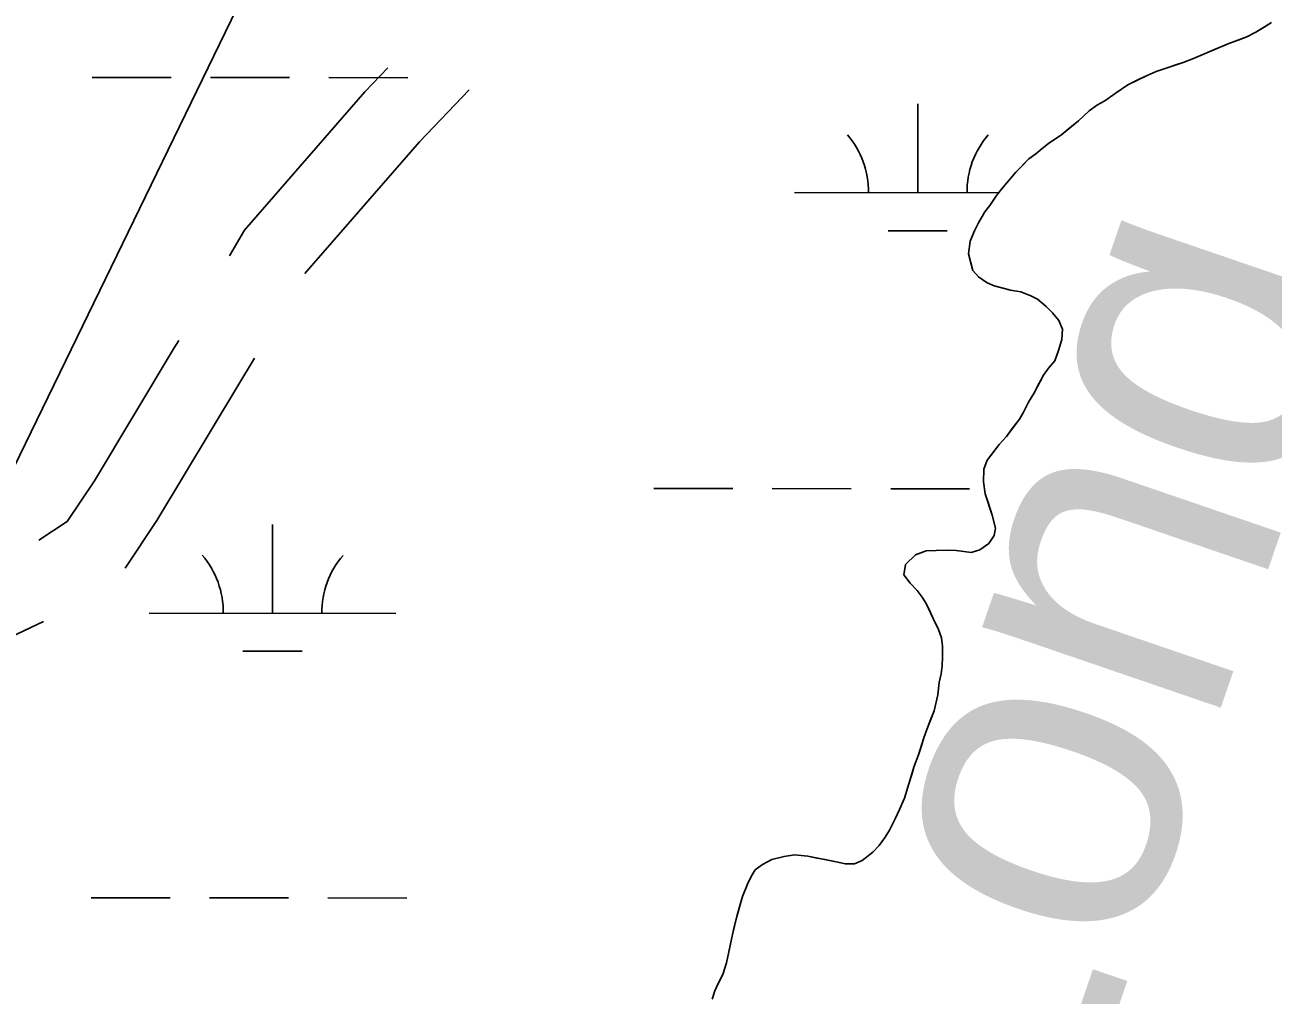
# Model space of a CAD drawing. Extents: x 3148686 to 3186545, y 916144 to 941516.
# Drawn here: x 3155629 to 3156135, y 927102 to 927495 of the extents above; entities that cross this region are included whole.
import ezdxf

# ---------------------------------------------------------------- set-up
doc = ezdxf.new("R2010")
doc.units = 0
for name, color, linetype in [('V-RIVR-IDEN', 7, 'Continuous'), ('V-ROAD-CNTR', 7, 'Continuous'), ('V-SITE-VEGE', 7, 'Continuous'), ('V-TOPO-BNDY', 7, 'Continuous'), ('V-TOPO-SHOR', 7, 'Continuous'), ('V-WETL-SWMP', 7, 'Continuous')]:
    doc.layers.add(name, color=color, linetype=linetype)

msp = doc.modelspace()

# ---------------------------------------------------------------- linework, layer by layer
at = {"layer": 'V-ROAD-CNTR'}
for points in [[(3155711.63, 927401.87), (3155717.84, 927412.27), (3155766.53, 927468.3), (3155775.9, 927478.09)], [(3155742.28, 927394.65), (3155788.69, 927448.07), (3155808.85, 927469.11)], [(3155634.44, 927286.56), (3155645.92, 927294.14), (3155656.89, 927310.56), (3155689.31, 927364.49), (3155691.13, 927367.54)], [(3155669.35, 927275.21), (3155682.23, 927294.49), (3155715.04, 927349.08), (3155721.77, 927360.34)], [(3155554.72, 927198.4), (3155558.44, 927203.81), (3155567.25, 927213.94), (3155578.6, 927223.54), (3155607.13, 927239.71), (3155636.23, 927253.47)]]:
    msp.add_lwpolyline(points, dxfattribs=at)
at = {"layer": 'V-SITE-VEGE'}
for p, q in [((3156127.84, 927492.59), (3156134.21, 927496.43)), ((3156116.88, 927487.94), (3156124.26, 927490.57)), ((3156124.26, 927490.57), (3156127.84, 927492.59)), ((3156102.53, 927481.86), (3156116.88, 927487.94)), ((3156087.38, 927476.58), (3156098.35, 927480.23)), ((3156098.35, 927480.23), (3156102.53, 927481.86)), ((3156076.02, 927471.12), (3156083.79, 927474.96)), ((3156083.79, 927474.96), (3156087.38, 927476.58)), ((3156070.85, 927467.69), (3156076.02, 927471.12)), ((3156063.68, 927463.05), (3156066.67, 927464.67)), ((3156066.67, 927464.67), (3156070.85, 927467.69)), ((3156055.93, 927456.62), (3156060.3, 927460.63)), ((3156060.3, 927460.63), (3156063.68, 927463.05)), ((3156049.17, 927450.98), (3156055.93, 927456.62)), ((3156043.79, 927447.35), (3156049.17, 927450.98)), ((3156038.63, 927443.13), (3156041.21, 927445.34)), ((3156041.21, 927445.34), (3156043.79, 927447.35)), ((3156030.48, 927435.69), (3156035.84, 927441.12)), ((3156035.84, 927441.12), (3156038.63, 927443.13)), ((3156024.72, 927428.86), (3156030.48, 927435.69)), ((3156019.97, 927422.24), (3156022.74, 927426.26)), ((3156022.74, 927426.26), (3156024.72, 927428.86)), ((3156015.41, 927415.23), (3156017.98, 927419.63)), ((3156017.98, 927419.63), (3156019.97, 927422.24)), ((3156013.83, 927412.02), (3156015.41, 927415.23)), ((3156012.06, 927407.81), (3156013.83, 927412.02)), ((3156011.29, 927402.62), (3156012.06, 927407.81)), ((3156013.13, 927395.83), (3156011.29, 927402.62)), ((3156015.34, 927393.25), (3156013.13, 927395.83)), ((3156018.95, 927390.87), (3156015.34, 927393.25)), ((3156021.75, 927389.69), (3156018.95, 927390.87)), ((3156028.36, 927387.93), (3156021.75, 927389.69)), ((3156032.56, 927387.16), (3156028.36, 927387.93)), ((3156036.56, 927385.58), (3156032.56, 927387.16)), ((3156039.37, 927384.2), (3156036.56, 927385.58)), ((3156042.78, 927381.22), (3156039.37, 927384.2)), ((3156045.39, 927378.64), (3156042.78, 927381.22)), ((3156048.01, 927375.66), (3156045.39, 927378.64)), ((3156049.43, 927372.07), (3156048.01, 927375.66)), ((3156049.25, 927367.87), (3156049.43, 927372.07)), ((3156046.3, 927359.27), (3156047.88, 927363.47)), ((3156047.88, 927363.47), (3156049.25, 927367.87)), ((3156043.72, 927356.25), (3156046.3, 927359.27)), ((3156037.79, 927346.03), (3156041.74, 927353.45)), ((3156041.74, 927353.45), (3156043.72, 927356.25)), ((3156035.61, 927342.42), (3156037.79, 927346.03)), ((3156032.06, 927335.61), (3156033.64, 927338.41)), ((3156033.64, 927338.41), (3156035.61, 927342.42)), ((3156026.7, 927328.58), (3156032.06, 927335.61)), ((3156023.73, 927325.37), (3156026.7, 927328.58)), ((3156018.97, 927318.95), (3156023.73, 927325.37)), ((3156017.59, 927315.35), (3156018.97, 927318.95)), ((3156017.42, 927310.15), (3156017.59, 927315.35)), ((3156018.05, 927305.36), (3156017.42, 927310.15)), ((3156020.9, 927296.59), (3156018.05, 927305.36)), ((3156022.32, 927291.4), (3156020.9, 927296.59)), ((3156019.56, 927285.19), (3156021.74, 927288.4)), ((3156021.74, 927288.4), (3156022.32, 927291.4)), ((3155998.2, 927282.27), (3156003.4, 927282.5)), ((3156003.4, 927282.5), (3156006.4, 927282.32)), ((3156012.39, 927281.55), (3156015.98, 927282.57)), ((3156015.98, 927282.57), (3156019.56, 927285.19)), ((3155985.85, 927276.6), (3155989.82, 927280.62)), ((3155989.82, 927280.62), (3155994.21, 927282.25)), ((3155994.21, 927282.25), (3155998.2, 927282.27)), ((3156006.4, 927282.32), (3156012.39, 927281.55)), ((3155985.08, 927272.41), (3155985.85, 927276.6)), ((3155987.69, 927269.02), (3155985.08, 927272.41)), ((3155990.51, 927266.04), (3155987.69, 927269.02)), ((3155992.52, 927263.46), (3155990.51, 927266.04)), ((3155994.13, 927260.87), (3155992.52, 927263.46)), ((3155996.96, 927254.69), (3155994.13, 927260.87)), ((3155999.19, 927250.31), (3155996.96, 927254.69)), ((3156000.41, 927246.92), (3155999.19, 927250.31)), ((3156000.82, 927243.53), (3156000.41, 927246.92)), ((3156000.85, 927239.13), (3156000.82, 927243.53)), ((3156000.67, 927235.54), (3156000.85, 927239.13)), ((3155999.51, 927228.74), (3156000.29, 927232.34)), ((3156000.29, 927232.34), (3156000.67, 927235.54)), ((3155998.94, 927223.74), (3155999.51, 927228.74)), ((3155997.38, 927217.34), (3155998.94, 927223.74)), ((3155994.43, 927209.73), (3155997.38, 927217.34)), ((3155993.25, 927206.32), (3155994.43, 927209.73)), ((3155991.09, 927199.52), (3155993.25, 927206.32)), ((3155989.32, 927194.91), (3155991.09, 927199.52)), ((3155985.4, 927181.9), (3155989.32, 927194.91)), ((3155983.43, 927177.3), (3155985.4, 927181.9)), ((3155981.65, 927173.49), (3155983.43, 927177.3)), ((3155979.28, 927168.88), (3155981.65, 927173.49)), ((3155975.12, 927162.67), (3155977.5, 927166.08)), ((3155977.5, 927166.08), (3155979.28, 927168.88)), ((3155972.54, 927160.05), (3155975.12, 927162.67)), ((3155927.82, 927155), (3155931.6, 927157.02)), ((3155931.6, 927157.02), (3155936.59, 927158.25)), ((3155936.59, 927158.25), (3155940.78, 927158.87)), ((3155940.78, 927158.87), (3155946.18, 927158.3)), ((3155946.18, 927158.3), (3155958.38, 927155.98)), ((3155958.38, 927155.98), (3155961.38, 927155.19)), ((3155965.18, 927155.22), (3155968.17, 927156.63)), ((3155968.17, 927156.63), (3155972.54, 927160.05)), ((3155923.25, 927150.18), (3155924.83, 927152.79)), ((3155924.83, 927152.79), (3155927.82, 927155)), ((3155961.38, 927155.19), (3155965.18, 927155.22)), ((3155919.7, 927141.97), (3155921.67, 927146.97)), ((3155921.67, 927146.97), (3155923.25, 927150.18)), ((3155917.35, 927133.96), (3155919.7, 927141.97)), ((3155915.6, 927126.56), (3155917.35, 927133.96)), ((3155913.26, 927115.16), (3155915.6, 927126.56)), ((3155909.92, 927106.95), (3155911.7, 927110.36)), ((3155911.7, 927110.36), (3155913.26, 927115.16)), ((3155908.54, 927103.74), (3155909.92, 927106.95)), ((3155907.36, 927100.34), (3155908.54, 927103.74))]:
    msp.add_line(p, q, dxfattribs=at)
at = {"layer": 'V-TOPO-BNDY'}
msp.add_line((3155483.29, 927026.23), (3156975.69, 930095.57), dxfattribs=at)
at = {"layer": 'V-TOPO-SHOR'}
for points in [[(3156017.42, 927310.15), (3156017.59, 927315.35), (3156018.97, 927318.95), (3156020.95, 927321.56), (3156023.73, 927325.37), (3156026.7, 927328.58), (3156029.08, 927331.8), (3156032.06, 927335.61), (3156033.64, 927338.41), (3156035.61, 927342.42), (3156037.79, 927346.03), (3156039.96, 927350.24), (3156041.74, 927353.45), (3156043.72, 927356.25), (3156046.3, 927359.27), (3156047.88, 927363.47), (3156049.25, 927367.87), (3156049.43, 927372.07), (3156048.01, 927375.66), (3156045.39, 927378.64), (3156042.78, 927381.22), (3156039.37, 927384.2), (3156036.56, 927385.58), (3156032.56, 927387.16), (3156028.36, 927387.93), (3156025.36, 927388.71), (3156021.75, 927389.69), (3156018.95, 927390.87), (3156015.34, 927393.25), (3156013.13, 927395.83), (3156012.11, 927399.42), (3156011.29, 927402.62), (3156012.06, 927407.81), (3156013.83, 927412.02), (3156015.41, 927415.23), (3156017.98, 927419.63), (3156019.97, 927422.24), (3156022.74, 927426.26), (3156024.72, 927428.86), (3156026.91, 927431.47), (3156030.48, 927435.69), (3156033.26, 927438.5), (3156035.84, 927441.12), (3156038.63, 927443.13), (3156041.21, 927445.34), (3156043.79, 927447.35), (3156049.17, 927450.98), (3156052.55, 927453.8), (3156055.93, 927456.62), (3156060.3, 927460.64), (3156063.68, 927463.05), (3156066.67, 927464.67), (3156070.85, 927467.69), (3156076.02, 927471.12), (3156080.81, 927473.54), (3156083.79, 927474.96), (3156087.38, 927476.58), (3156092.36, 927478.2), (3156095.36, 927479.22), (3156098.35, 927480.23), (3156102.53, 927481.86), (3156107.31, 927483.88), (3156111.1, 927485.5), (3156116.88, 927487.94), (3156120.67, 927489.35), (3156124.26, 927490.58), (3156127.84, 927492.59), (3156131.23, 927494.61), (3156134.21, 927496.43)], [(3155907.36, 927100.34), (3155908.54, 927103.74), (3155909.92, 927106.95), (3155911.7, 927110.36), (3155913.26, 927115.16), (3155914.43, 927120.76), (3155915.6, 927126.56), (3155916.38, 927129.76), (3155917.35, 927133.96), (3155918.53, 927137.77), (3155919.7, 927141.97), (3155921.67, 927146.97), (3155923.25, 927150.18), (3155924.83, 927152.79), (3155927.82, 927155), (3155931.6, 927157.02), (3155936.59, 927158.25), (3155940.78, 927158.87), (3155946.18, 927158.3), (3155949.98, 927157.53), (3155953.18, 927156.95), (3155958.38, 927155.98), (3155961.38, 927155.19), (3155965.18, 927155.22), (3155968.17, 927156.63), (3155972.54, 927160.05), (3155975.12, 927162.67), (3155977.5, 927166.08), (3155979.28, 927168.88), (3155981.65, 927173.49), (3155983.43, 927177.3), (3155985.4, 927181.9), (3155986.97, 927187.31), (3155988.34, 927191.51), (3155989.32, 927194.91), (3155991.09, 927199.52), (3155992.27, 927203.12), (3155993.25, 927206.33), (3155994.43, 927209.73), (3155995.61, 927212.93), (3155997.38, 927217.34), (3155998.94, 927223.74), (3155999.51, 927228.74), (3156000.29, 927232.34), (3156000.67, 927235.54), (3156000.85, 927239.13), (3156000.82, 927243.53), (3156000.41, 927246.92), (3155999.19, 927250.31), (3155996.96, 927254.69), (3155995.75, 927257.48), (3155994.13, 927260.87), (3155992.52, 927263.46), (3155990.51, 927266.04), (3155987.69, 927269.02), (3155985.08, 927272.41), (3155985.85, 927276.6), (3155989.82, 927280.62), (3155994.21, 927282.25), (3155998.2, 927282.27), (3156003.4, 927282.5), (3156006.4, 927282.32), (3156009.39, 927281.94), (3156012.39, 927281.55), (3156015.98, 927282.57), (3156019.56, 927285.19), (3156021.74, 927288.4), (3156022.32, 927291.4), (3156020.9, 927296.59), (3156019.27, 927301.77), (3156018.05, 927305.36), (3156017.42, 927310.15)]]:
    msp.add_lwpolyline(points, dxfattribs=at)
at = {"layer": 'V-WETL-SWMP'}
for p, q in [((3155655.97, 927474.2), (3155687.97, 927474.17)), ((3155703.97, 927474.15), (3155735.97, 927474.12)), ((3155751.97, 927474.1), (3155783.97, 927474.07)), ((3155990.76, 927427.42), (3155990.8, 927463.42)), ((3155940.76, 927427.47), (3156023.6, 927427.38)), ((3155978.75, 927412), (3156002.75, 927411.97)), ((3155883.79, 927307.46), (3155915.79, 927307.43)), ((3155931.79, 927307.41), (3155963.79, 927307.38)), ((3155979.79, 927307.36), (3156011.79, 927307.33)), ((3155729.15, 927256.88), (3155729.19, 927292.88)), ((3155679.15, 927256.93), (3155779.15, 927256.83)), ((3155717.13, 927241.46), (3155741.13, 927241.44)), ((3155655.62, 927141.53), (3155687.62, 927141.49)), ((3155703.62, 927141.48), (3155735.62, 927141.44)), ((3155751.62, 927141.43), (3155783.62, 927141.39))]:
    msp.add_line(p, q, dxfattribs=at)
msp.add_lwpolyline([(3155907.36, 927100.34), (3155908.54, 927103.74), (3155909.92, 927106.95), (3155911.7, 927110.36), (3155913.27, 927115.16), (3155914.43, 927120.76), (3155915.6, 927126.56), (3155916.38, 927129.76), (3155917.35, 927133.96), (3155918.53, 927137.77), (3155919.7, 927141.97), (3155921.67, 927146.97), (3155923.25, 927150.18), (3155924.83, 927152.79), (3155927.82, 927155), (3155931.6, 927157.02), (3155936.59, 927158.25), (3155940.78, 927158.87), (3155946.18, 927158.3), (3155949.98, 927157.53), (3155953.18, 927156.95), (3155958.38, 927155.98), (3155961.38, 927155.2), (3155965.18, 927155.22), (3155968.17, 927156.63), (3155972.54, 927160.05), (3155975.12, 927162.67), (3155977.5, 927166.08), (3155979.28, 927168.88), (3155981.65, 927173.49), (3155983.43, 927177.3), (3155985.4, 927181.91), (3155986.97, 927187.31), (3155988.34, 927191.51), (3155989.32, 927194.91), (3155991.09, 927199.52), (3155992.27, 927203.12), (3155993.25, 927206.32), (3155994.43, 927209.73), (3155995.61, 927212.93), (3155997.38, 927217.34), (3155998.94, 927223.74), (3155999.51, 927228.74), (3156000.29, 927232.34), (3156000.67, 927235.54), (3156000.85, 927239.13), (3156000.83, 927243.53), (3156000.41, 927246.92), (3155999.19, 927250.31), (3155996.96, 927254.69), (3155995.75, 927257.48), (3155994.13, 927260.87), (3155992.52, 927263.46), (3155990.51, 927266.04), (3155987.69, 927269.02), (3155985.08, 927272.41), (3155985.85, 927276.6), (3155989.82, 927280.62), (3155994.21, 927282.25), (3155998.2, 927282.27), (3156003.4, 927282.5), (3156006.39, 927282.32), (3156012.39, 927281.55), (3156015.98, 927282.57), (3156019.56, 927285.19), (3156021.74, 927288.4), (3156022.32, 927291.4), (3156020.9, 927296.59), (3156019.27, 927301.77), (3156018.05, 927305.36), (3156017.42, 927310.15), (3156017.59, 927315.35), (3156018.97, 927318.95), (3156020.95, 927321.56), (3156023.73, 927325.37), (3156026.7, 927328.59), (3156029.08, 927331.8), (3156032.06, 927335.61), (3156033.64, 927338.41), (3156035.61, 927342.42), (3156037.79, 927346.03), (3156039.96, 927350.24), (3156041.74, 927353.45), (3156043.72, 927356.25), (3156046.3, 927359.27), (3156047.88, 927363.47), (3156049.25, 927367.87), (3156049.43, 927372.07), (3156048.01, 927375.66), (3156045.39, 927378.64), (3156042.78, 927381.22), (3156039.37, 927384.2), (3156036.56, 927385.58), (3156032.56, 927387.16), (3156028.36, 927387.93), (3156025.36, 927388.71), (3156021.75, 927389.69), (3156018.95, 927390.87), (3156015.34, 927393.25), (3156013.13, 927395.83), (3156012.11, 927399.42), (3156011.29, 927402.62), (3156012.06, 927407.81), (3156013.83, 927412.02), (3156015.41, 927415.23), (3156017.99, 927419.64), (3156019.97, 927422.24), (3156022.74, 927426.26), (3156024.72, 927428.86), (3156026.91, 927431.47), (3156030.48, 927435.69), (3156035.84, 927441.12), (3156038.63, 927443.13), (3156041.21, 927445.34), (3156043.8, 927447.35), (3156049.17, 927450.98), (3156055.93, 927456.62), (3156060.3, 927460.64), (3156063.68, 927463.05), (3156066.67, 927464.67), (3156070.85, 927467.69), (3156076.02, 927471.12), (3156080.8, 927473.54), (3156083.79, 927474.96), (3156087.38, 927476.58), (3156092.36, 927478.2), (3156098.35, 927480.24), (3156102.53, 927481.86), (3156107.32, 927483.88), (3156111.1, 927485.5), (3156116.88, 927487.93), (3156120.67, 927489.35), (3156124.26, 927490.57), (3156127.84, 927492.59), (3156131.23, 927494.61), (3156134.21, 927496.43)], dxfattribs=at)
for centre, start, end in [((3155935.52, 927427.95), 359.1678, 40.7115), ((3156046.01, 927427.83), 139.1678, 180.7115), ((3155673.91, 927257.41), 359.1678, 40.7115), ((3155784.39, 927257.3), 139.1678, 180.7115)]:
    msp.add_arc(centre, 35.25, start, end, dxfattribs=at)

# ---------------------------------------------------------------- texts
at = {"layer": 'V-RIVR-IDEN'}
msp.add_text('Long', height=133, rotation=71.1106, dxfattribs=at).set_placement((3156045.62, 927019.75))

doc.saveas('drawing.dxf')
